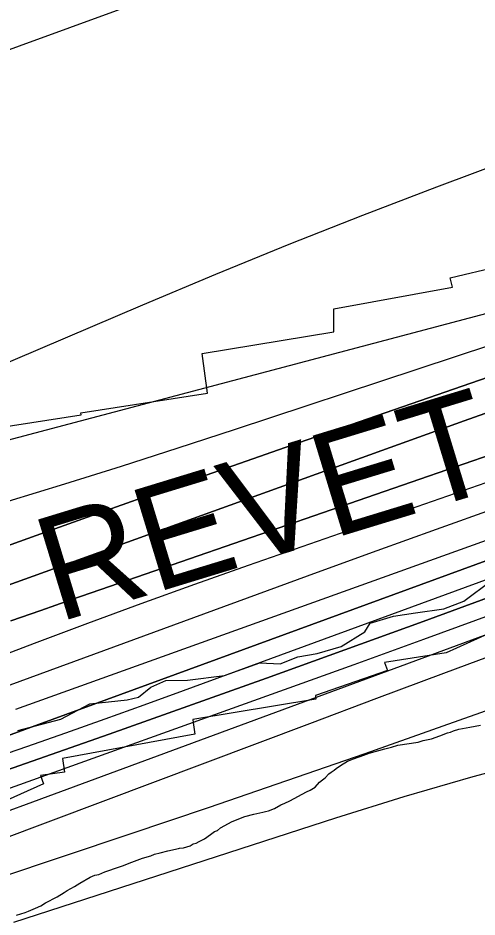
# Model space of a CAD drawing. Extents: x 3187622 to 3225504, y 800805 to 826213.
# Drawn here: x 3216557 to 3216997, y 810769 to 811630 of the extents above; entities that cross this region are included whole.
import ezdxf

# ---------------------------------------------------------------- set-up
doc = ezdxf.new("R2010")
doc.units = 0
for name, color, linetype in [('V-RIVR-EDGE', 7, 'Continuous'), ('V-RRAP-RVMT', 7, 'Continuous'), ('V-RRAP-RVMT-IDEN', 7, 'Continuous'), ('V-SITE-VEGE', 7, 'Continuous'), ('V-TOPO-DPTH', 7, 'Continuous'), ('V-TOPO-MAJR', 7, 'Continuous'), ('V-TOPO-MINR', 7, 'Continuous'), ('V-TOPO-WATR', 7, 'Continuous')]:
    doc.layers.add(name, color=color, linetype=linetype)

msp = doc.modelspace()

# ---------------------------------------------------------------- linework, layer by layer
at = {"layer": 'V-RIVR-EDGE'}
msp.add_lwpolyline([(3216556.82, 810947.64), (3216598.14, 810958.41), (3216626, 810973.12), (3216661.65, 810976.94), (3216672.53, 810979.52), (3216684.29, 810989.05), (3216698.65, 810995.54), (3216719.51, 810995.92), (3216754.73, 811000.18), (3216788.67, 811012.27), (3216808.23, 811011.35), (3216825.19, 811018.26), (3216843.46, 811021.26), (3216866.51, 811028.16), (3216889.15, 811042.01), (3216894.39, 811050.26), (3216916.57, 811057.16), (3216937.88, 811060.15), (3216964.84, 811063.99), (3216983.98, 811071.34), (3217010.55, 811091.27)], dxfattribs=at)
at = {"layer": 'V-RRAP-RVMT'}
for p, q in [((3216970.98, 811380.82), (3217097.39, 811410.94)), ((3216973.13, 811372.09), (3216970.98, 811380.82)), ((3216859.51, 811351.37), (3216973.13, 811372.09)), ((3216859.59, 811329.11), (3216859.51, 811351.37)), ((3216733.46, 811308.53), (3216859.59, 811329.11)), ((3216738.63, 811270.4), (3216733.46, 811308.53)), ((3216617.2, 811251.79), (3216738.63, 811270.4)), ((3216491.5, 811229.95), (3216617.48, 811249.94)), ((3216617.48, 811249.94), (3216617.2, 811251.79)), ((3217094.53, 811080.15), (3216967.18, 811021.88)), ((3216967.18, 811021.88), (3216908.17, 811012.86)), ((3216908.17, 811012.86), (3216911.04, 811005.03)), ((3216911.04, 811005.03), (3216842.06, 810981.21)), ((3216842.06, 810981.21), (3216842.46, 810977.74)), ((3216842.46, 810977.74), (3216724.48, 810958.02)), ((3216724.48, 810958.02), (3216724.76, 810955.4)), ((3216724.76, 810955.4), (3216726.48, 810944)), ((3216726.48, 810944), (3216599.7, 810920.73)), ((3216599.7, 810920.73), (3216601.56, 810907.62)), ((3216601.56, 810907.62), (3216578.46, 810904.7)), ((3216578.46, 810904.7), (3216581.64, 810896.72)), ((3216581.64, 810896.72), (3216479.17, 810850.53))]:
    msp.add_line(p, q, dxfattribs=at)
at = {"layer": 'V-SITE-VEGE'}
for points in [[(3216573.69, 810777.44), (3216579.03, 810779.88), (3216583.55, 810782.72), (3216594.64, 810788.41), (3216601.21, 810792.47), (3216604.09, 810794.51), (3216607.78, 810796.54), (3216611.07, 810798.16), (3216616.41, 810801.42), (3216626.27, 810807.11), (3216630.79, 810809.13), (3216634.47, 810809.94), (3216640.22, 810812.37), (3216643.92, 810813.58), (3216650.48, 810816.01), (3216657.04, 810818.03), (3216666.07, 810821.67), (3216676.33, 810825.32), (3216684.13, 810827.74), (3216687.82, 810829.36), (3216693.15, 810830.57), (3216700.54, 810832.58), (3216710.79, 810834.58), (3216711.61, 810834.99), (3216715.71, 810835.38), (3216721.86, 810837.4), (3216724.74, 810839.03), (3216727.61, 810839.83), (3216730.48, 810841.46), (3216735.82, 810843.89), (3216741.58, 810847.96), (3216745.27, 810850.81), (3216748.15, 810852.03), (3216751.03, 810854.47), (3216762.12, 810860.57), (3216774.43, 810865.43), (3216783.04, 810867.44), (3216785.91, 810868.24), (3216791.65, 810869.45), (3216794.12, 810870.25), (3216796.99, 810870.65), (3216802.73, 810873.08), (3216808.89, 810876.33), (3216812.59, 810877.95), (3216817.51, 810880.39), (3216833.53, 810888.92), (3216836.82, 810890.54), (3216841.75, 810893.39), (3216845.86, 810898.28), (3216848.74, 810900.32), (3216851.21, 810902.36), (3216854.91, 810906.03), (3216856.97, 810907.66), (3216859.85, 810909.69), (3216861.9, 810911.32), (3216866.01, 810914.17), (3216872.58, 810918.24), (3216878.33, 810920.67), (3216888.18, 810923.9), (3216893.51, 810925.93), (3216908.28, 810929.96), (3216914.84, 810931.56), (3216921, 810933.58), (3216940.26, 810936.36), (3216945.19, 810937.98), (3216952.98, 810939.59), (3216961.19, 810942.42), (3216968.57, 810945.25), (3216971.45, 810946.06), (3216974.32, 810947.27), (3216979.24, 810948.89), (3216982.93, 810949.69), (3216989.9, 810950.89), (3217000.15, 810952.89)], [(3216555.64, 810770.97), (3216563.84, 810773.39), (3216567.12, 810774.6), (3216573.69, 810777.44)]]:
    msp.add_lwpolyline(points, dxfattribs=at)
at = {"layer": 'V-TOPO-DPTH'}
for points in [[(3217791.03, 811559.49), (3217769.43, 811552.65), (3217650.59, 811513.03), (3217569.78, 811485.71), (3217489.13, 811457.91), (3217408.73, 811429.42), (3217328.49, 811400.46), (3217207.47, 811356.18), (3217180.37, 811346.35), (3217153.24, 811336.61), (3217126.05, 811327.01), (3217098.84, 811317.5), (3216825.64, 811222.87), (3216762.75, 811200.96), (3216699.9, 811178.91), (3216637.13, 811156.66), (3216574.41, 811134.25), (3216518.23, 811114.08)], [(3216518.23, 811114.08), (3216574.41, 811134.25), (3216637.13, 811156.66), (3216699.9, 811178.91), (3216762.75, 811200.96), (3216825.64, 811222.87), (3217098.84, 811317.5), (3217126.05, 811327.01), (3217153.24, 811336.61), (3217180.37, 811346.35), (3217207.47, 811356.18), (3217328.49, 811400.46), (3217408.73, 811429.42), (3217489.13, 811457.91), (3217569.78, 811485.71), (3217650.59, 811513.03), (3217769.43, 811552.65), (3217791.03, 811559.49)], [(3217795.88, 811538.97), (3217732.8, 811517.96), (3217689.96, 811503.44), (3217647.23, 811488.61), (3217604.67, 811473.31), (3217562.22, 811457.7), (3217220.29, 811329.88), (3217190.89, 811318.94), (3217161.47, 811308.07), (3217132.01, 811297.3), (3217102.53, 811286.6), (3217073.02, 811275.95), (3217043.52, 811265.3), (3217014.01, 811254.68), (3216984.5, 811244.05), (3216492.38, 811067.09)], [(3216492.38, 811067.09), (3216984.5, 811244.05), (3217014.01, 811254.68), (3217043.52, 811265.3), (3217073.02, 811275.95), (3217102.53, 811286.6), (3217132.01, 811297.3), (3217161.47, 811308.07), (3217190.89, 811318.94), (3217220.29, 811329.88), (3217562.22, 811457.7), (3217604.67, 811473.31), (3217647.23, 811488.61), (3217689.96, 811503.44), (3217732.8, 811517.96), (3217795.88, 811538.97)], [(3217796.95, 811516.29), (3217772.9, 811506.91), (3217756.31, 811500.39), (3217739.74, 811493.83), (3217723.19, 811487.18), (3217706.67, 811480.48), (3217411.79, 811360.09), (3217372.23, 811344.16), (3217332.58, 811328.46), (3217292.78, 811313.13), (3217252.89, 811298.04), (3217199.75, 811278.21), (3217186.34, 811273.27), (3217172.91, 811268.39), (3217159.44, 811263.6), (3217145.95, 811258.88), (3216636.52, 811082.66), (3216607.74, 811072.67), (3216578.99, 811062.63), (3216550.25, 811052.52)], [(3216550.25, 811052.52), (3216578.99, 811062.63), (3216607.74, 811072.67), (3216636.52, 811082.66), (3217145.95, 811258.88), (3217159.44, 811263.6), (3217172.91, 811268.39), (3217186.34, 811273.27), (3217199.75, 811278.21), (3217252.89, 811298.04), (3217292.78, 811313.13), (3217332.58, 811328.46), (3217372.23, 811344.16), (3217411.79, 811360.09), (3217706.67, 811480.48), (3217723.19, 811487.18), (3217739.74, 811493.83), (3217756.31, 811500.39), (3217772.9, 811506.91), (3217796.95, 811516.29)], [(3216520.37, 810980.98), (3216844, 811099.22), (3216900.96, 811119.93), (3216957.96, 811140.5), (3217015.02, 811160.9), (3217072.13, 811181.16), (3217113.63, 811195.81), (3217150, 811208.75), (3217186.32, 811221.8), (3217222.59, 811235.02), (3217258.81, 811248.35), (3217513.67, 811342.87), (3217568.64, 811362.92), (3217623.76, 811382.59), (3217679.08, 811401.67), (3217734.53, 811420.36), (3217816.61, 811447.54)], [(3216520.37, 810980.98), (3216844, 811099.22), (3216900.96, 811119.93), (3216957.96, 811140.5), (3217015.02, 811160.9), (3217072.13, 811181.16), (3217113.63, 811195.81), (3217150, 811208.75), (3217186.32, 811221.8), (3217222.59, 811235.02), (3217258.81, 811248.35), (3217513.67, 811342.87), (3217568.64, 811362.92), (3217623.76, 811382.59), (3217679.08, 811401.67), (3217734.53, 811420.36), (3217816.61, 811447.54)], [(3217790.22, 811380.51), (3217374.77, 811242.8), (3217345.2, 811232.86), (3217315.68, 811222.76), (3217286.25, 811212.42), (3217256.87, 811201.92), (3217227.54, 811191.28), (3217198.21, 811180.62), (3217168.9, 811169.94), (3217139.59, 811159.24), (3216524.08, 810934.24)], [(3216524.08, 810934.24), (3217139.59, 811159.24), (3217168.9, 811169.94), (3217198.21, 811180.62), (3217227.54, 811191.28), (3217256.87, 811201.92), (3217286.25, 811212.42), (3217315.68, 811222.76), (3217345.2, 811232.86), (3217374.77, 811242.8), (3217790.22, 811380.51)], [(3217826.35, 811361.81), (3217696.74, 811319.01), (3217614.84, 811291.62), (3217533.08, 811263.81), (3217451.53, 811235.39), (3217370.13, 811206.55), (3217251.37, 811163.98), (3217229.47, 811156.1), (3217207.57, 811148.19), (3217185.69, 811140.23), (3217163.82, 811132.23), (3216945.26, 811052.1), (3216870.16, 811024.75), (3216794.98, 810997.62), (3216719.68, 810970.81), (3216644.3, 810944.23), (3216521.03, 810901.06)]]:
    msp.add_lwpolyline(points, dxfattribs=at)
at = {"layer": 'V-TOPO-MAJR'}
for points in [[(3216933.16, 811739.66), (3216372, 811535.18)], [(3216547.72, 811167.01), (3216602.02, 811183.73), (3216656.23, 811200.71), (3216710.32, 811218.07), (3216764.33, 811235.7), (3217116.32, 811351.94), (3217131.14, 811356.9), (3217145.94, 811361.95), (3217160.68, 811367.13), (3217175.4, 811372.4), (3217238.68, 811395.34), (3217285.07, 811411.96), (3217331.55, 811428.34), (3217378.15, 811444.36), (3217424.84, 811460.14), (3217742.99, 811566.33), (3217774.76, 811576.41), (3217806.71, 811585.85)], [(3216538.01, 810842.36), (3216836.71, 810954.45), (3216900.89, 810978.49), (3216965.08, 811002.48), (3217029.3, 811026.4), (3217093.54, 811050.28), (3217204.85, 811091.58), (3217213.45, 811094.76), (3217222.06, 811097.93), (3217230.67, 811101.07), (3217239.29, 811104.21), (3217247.91, 811107.33), (3217256.53, 811110.45), (3217265.15, 811113.57), (3217273.78, 811116.69), (3217445.56, 811178.81), (3217515.5, 811204.02), (3217585.47, 811229.15), (3217655.49, 811254.15), (3217725.53, 811279.06), (3217857.2, 811325.73)]]:
    msp.add_lwpolyline(points, dxfattribs=at)
at = {"layer": 'V-TOPO-MINR'}
for points in [[(3217658.45, 811779.05), (3217132.44, 811532.27), (3217116.32, 811526.49), (3217100.21, 811520.66), (3217084.13, 811514.75), (3217068.08, 811508.78), (3216957.97, 811467.58), (3216887.07, 811440.49), (3216816.42, 811412.77), (3216746.16, 811384.08), (3216676.15, 811354.76), (3216477.85, 811270.1)], [(3216503.3, 811213.95), (3217022.18, 811351.14), (3217041.79, 811356.48), (3217061.35, 811361.99), (3217080.83, 811367.78), (3217100.25, 811373.75), (3217133.25, 811384.15), (3217136.13, 811385.07), (3217139.01, 811386.03), (3217141.87, 811387.01), (3217144.72, 811388.03), (3217156.94, 811392.46), (3217165.88, 811395.78), (3217174.78, 811399.17), (3217183.63, 811402.7), (3217192.45, 811406.31), (3217214.71, 811415.6), (3217234.1, 811424.8), (3217778.01, 811679.77)], [(3216518.23, 811114.08), (3216574.41, 811134.25), (3216637.13, 811156.66), (3216699.9, 811178.91), (3216762.75, 811200.96), (3216825.64, 811222.87), (3217098.84, 811317.5), (3217126.05, 811327.01), (3217153.24, 811336.61), (3217180.37, 811346.35), (3217207.47, 811356.18), (3217328.49, 811400.46), (3217408.73, 811429.42), (3217489.13, 811457.91), (3217569.78, 811485.71), (3217650.59, 811513.03), (3217769.43, 811552.65), (3217791.03, 811559.49)], [(3216492.38, 811067.09), (3216984.5, 811244.05), (3217014.01, 811254.68), (3217043.52, 811265.3), (3217073.02, 811275.95), (3217102.53, 811286.6), (3217132.01, 811297.3), (3217161.47, 811308.07), (3217190.89, 811318.94), (3217220.29, 811329.88), (3217562.22, 811457.7), (3217604.67, 811473.31), (3217647.23, 811488.61), (3217689.96, 811503.44), (3217732.8, 811517.96), (3217795.88, 811538.97)], [(3216550.25, 811052.52), (3216578.99, 811062.63), (3216607.74, 811072.67), (3216636.52, 811082.66), (3217145.95, 811258.88), (3217159.44, 811263.6), (3217172.91, 811268.39), (3217186.34, 811273.27), (3217199.75, 811278.21), (3217252.89, 811298.04), (3217292.78, 811313.13), (3217332.58, 811328.46), (3217372.23, 811344.16), (3217411.79, 811360.09), (3217706.67, 811480.48), (3217723.19, 811487.18), (3217739.74, 811493.83), (3217756.31, 811500.39), (3217772.9, 811506.91), (3217796.95, 811516.29)], [(3216540.25, 811018.88), (3216572.76, 811031.23), (3216623.85, 811050.38), (3216675.05, 811069.25), (3216726.4, 811087.68), (3216777.86, 811105.81), (3217130.15, 811228.3), (3217154.81, 811236.96), (3217179.43, 811245.73), (3217203.99, 811254.65), (3217228.51, 811263.68), (3217326.68, 811300.18), (3217400.39, 811327.18), (3217474.26, 811353.69), (3217548.39, 811379.49), (3217622.69, 811404.81), (3217790.33, 811461.02)], [(3216520.37, 810980.98), (3216844, 811099.22), (3216900.96, 811119.93), (3216957.96, 811140.5), (3217015.02, 811160.9), (3217072.13, 811181.16), (3217113.63, 811195.81), (3217150, 811208.75), (3217186.32, 811221.8), (3217222.59, 811235.02), (3217258.81, 811248.35), (3217513.67, 811342.87), (3217568.64, 811362.92), (3217623.76, 811382.59), (3217679.08, 811401.67), (3217734.53, 811420.36), (3217816.61, 811447.54)], [(3216555, 810968.08), (3217083.86, 811157.82), (3217102.12, 811164.38), (3217120.39, 811170.93), (3217138.65, 811177.5), (3217156.91, 811184.06), (3217191.07, 811196.34), (3217192.25, 811196.76), (3217195.8, 811198.04), (3217200.89, 811199.89), (3217204.61, 811201.24), (3217208.34, 811202.59), (3217212.06, 811203.95), (3217215.79, 811205.3), (3217274.72, 811226.69), (3217307.9, 811238.76), (3217341.07, 811250.88), (3217374.21, 811263.06), (3217407.34, 811275.29), (3217747.86, 811401.3), (3217765.07, 811407.56), (3217782.32, 811413.68)], [(3216503.35, 810910.83), (3216565.38, 810932.32), (3216602.99, 810945.45), (3216640.56, 810958.73), (3216678.05, 810972.2), (3216715.5, 810985.8), (3217143.46, 811142.57), (3217173.19, 811153.43), (3217202.93, 811164.27), (3217232.69, 811175.05), (3217262.46, 811185.81), (3217313.29, 811204.13), (3217368.56, 811223.8), (3217423.93, 811243.19), (3217479.45, 811262.13), (3217535.07, 811280.77), (3217808.28, 811371.17)], [(3216521.03, 810901.06), (3216644.3, 810944.23), (3216719.68, 810970.81), (3216794.98, 810997.62), (3216870.16, 811024.75), (3216945.26, 811052.1), (3217163.82, 811132.23), (3217185.69, 811140.23), (3217207.57, 811148.19), (3217229.47, 811156.1), (3217251.37, 811163.98), (3217370.13, 811206.55), (3217451.53, 811235.39), (3217533.08, 811263.81), (3217614.84, 811291.62), (3217696.74, 811319.01), (3217826.35, 811361.81)], [(3216541.75, 810889.83), (3216812.18, 810986.85), (3216878.93, 811010.87), (3216945.63, 811034.99), (3217012.29, 811059.25), (3217078.91, 811083.6), (3217183.82, 811122.09), (3217197.97, 811127.25), (3217212.12, 811132.39), (3217226.29, 811137.49), (3217240.46, 811142.57), (3217527.89, 811245.02), (3217585.38, 811265.28), (3217642.97, 811285.26), (3217700.7, 811304.83), (3217758.53, 811324.12), (3217844.42, 811352.43)], [(3216533.55, 810865.71), (3216565.36, 810877.28), (3217030.61, 811048.69), (3217061.6, 811060.09), (3217092.58, 811071.49), (3217123.57, 811082.87), (3217154.57, 811094.24), (3217203.41, 811112.15), (3217209.99, 811114.55), (3217216.57, 811116.94), (3217223.16, 811119.3), (3217229.76, 811121.65), (3217691.73, 811285.3), (3217722.75, 811296.17), (3217753.81, 811306.9), (3217784.94, 811317.41)], [(3216537.38, 810806.28), (3216664.57, 810848.76), (3216739.66, 810874.07), (3216814.65, 810899.66), (3216889.51, 810925.67), (3216964.26, 810951.95), (3217196.08, 811034.18), (3217216.2, 811041.31), (3217236.32, 811048.44), (3217256.44, 811055.56), (3217276.57, 811062.67), (3217445.82, 811122.49), (3217521.32, 811148.82), (3217596.97, 811174.74), (3217672.82, 811200.04), (3217748.8, 811224.93), (3217863.55, 811261.99)], [(3216553.17, 810764.04), (3216861.6, 810864.18), (3216927.09, 810884.48), (3216992.9, 810903.63), (3217059.19, 810921.02), (3217125.8, 810937.26), (3217202.07, 810954.78), (3217230.86, 810961.04), (3217259.72, 810966.84), (3217288.72, 810971.98), (3217946.76, 811122.66)]]:
    msp.add_lwpolyline(points, dxfattribs=at)
at = {"layer": 'V-TOPO-WATR'}
msp.add_lwpolyline([(3216524.08, 810934.24), (3217139.59, 811159.24), (3217168.9, 811169.94), (3217198.21, 811180.62), (3217227.54, 811191.28), (3217256.87, 811201.92), (3217286.25, 811212.42), (3217315.68, 811222.76), (3217345.2, 811232.86), (3217374.77, 811242.8), (3217790.22, 811380.51)], dxfattribs=at)

# ---------------------------------------------------------------- texts
at = {"layer": 'V-RRAP-RVMT-IDEN'}
msp.add_text('REVET.', height=100, rotation=16.97326, dxfattribs=at).set_placement((3216595.09, 811050.76))

doc.saveas('drawing.dxf')
